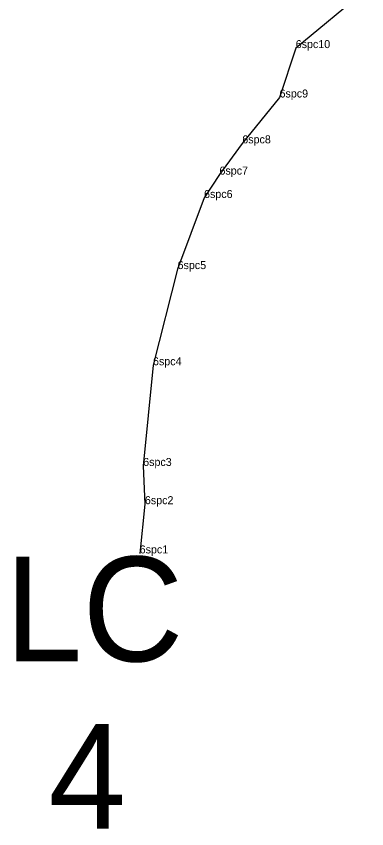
# Model space of a CAD drawing. Extents: x 2072529 to 2268796, y 436423 to 470406.
# Drawn here: x 2142501 to 2142720, y 444272 to 444779 of the extents above; entities that cross this region are included whole.
import ezdxf

# ---------------------------------------------------------------- set-up
doc = ezdxf.new("R2010")
doc.units = 0
for name, color, linetype in [('Default', 7, 'Continuous'), ('Exist Hydro Jurisdictional Stream or Body of Water NEU Mitigable', 7, 'Continuous'), ('Exist Hydro Jurisdictional Stream or Body of Water NEU Mitigable Cogo Comment', 7, 'Continuous'), ('Old_Level_20', 7, 'Continuous')]:
    doc.layers.add(name, color=color, linetype=linetype)

msp = doc.modelspace()

# ---------------------------------------------------------------- linework, layer by layer
at = {"layer": 'Exist Hydro Jurisdictional Stream or Body of Water NEU Mitigable'}
msp.add_lwpolyline([(2142720.02, 444796.08), (2142675.59, 444759.27), (2142665.47, 444728.41), (2142642.17, 444699.76), (2142627.9, 444680.25), (2142618.25, 444665.65), (2142601.71, 444621.25), (2142586.33, 444561.18), (2142580.18, 444498.3), (2142581.26, 444474.42), (2142578, 444443.68)], dxfattribs=at)
at = {"layer": 'Old_Level_20'}
for p, q in [((2142675.59, 444759.27), (2142675.59, 444759.27)), ((2142665.47, 444728.41), (2142665.47, 444728.41)), ((2142642.17, 444699.76), (2142642.17, 444699.76)), ((2142627.9, 444680.25), (2142627.9, 444680.25)), ((2142618.25, 444665.65), (2142618.25, 444665.65)), ((2142601.71, 444621.25), (2142601.71, 444621.25)), ((2142586.33, 444561.18), (2142586.33, 444561.18)), ((2142580.18, 444498.3), (2142580.18, 444498.3)), ((2142581.26, 444474.42), (2142581.26, 444474.42)), ((2142578, 444443.68), (2142578, 444443.68))]:
    msp.add_line(p, q, dxfattribs=at)

# ---------------------------------------------------------------- texts
at = {"layer": 'Default'}
for s, p in [('LC', (2142493.62, 444376.28)), ('4', (2142520.92, 444271.73))]:
    msp.add_text(s, height=65.34, dxfattribs=at).set_placement(p)
at = {"layer": 'Exist Hydro Jurisdictional Stream or Body of Water NEU Mitigable Cogo Comment'}
for s, p in [('6spc10', (2142675.59, 444759.27)), ('6spc9', (2142665.47, 444728.41)), ('6spc8', (2142642.17, 444699.76)), ('6spc7', (2142627.9, 444680.25)), ('6spc6', (2142618.25, 444665.65)), ('6spc5', (2142601.71, 444621.25)), ('6spc4', (2142586.33, 444561.18)), ('6spc3', (2142580.18, 444498.3)), ('6spc2', (2142581.26, 444474.42)), ('6spc1', (2142578, 444443.68))]:
    msp.add_text(s, height=5, dxfattribs=at).set_placement(p)

doc.saveas('drawing.dxf')
